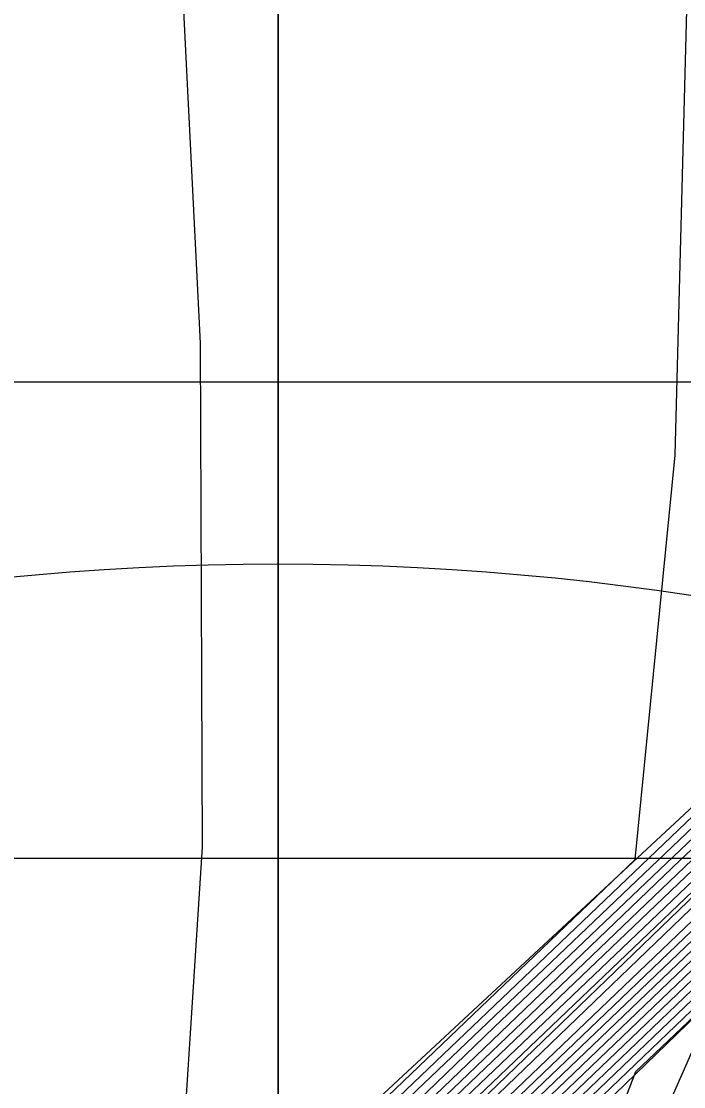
# Model space of a CAD drawing. Extents: x 2356077 to 2359823, y 225951 to 227822.
# Drawn here: x 2357587.799 to 2357588.372, y 226731.888 to 226732.81 of the extents above; entities that cross this region are included whole.
import ezdxf

# ---------------------------------------------------------------- set-up
doc = ezdxf.new("R2010")
doc.units = 0
for name, color, linetype in [('DTM Contours Major', 7, 'Continuous'), ('DTM Contours Minor', 7, 'Continuous'), ('Exist DTM Breakline Underwater', 7, 'Continuous'), ('Exist DTM Breakline Underwater Cogo Point CELL', 7, 'Continuous'), ('Exist DTM Drainline', 7, 'Continuous'), ('Exist Structure Major Bridge WW Cogo Point CELL', 7, 'Continuous')]:
    doc.layers.add(name, color=color, linetype=linetype)

msp = doc.modelspace()

# ---------------------------------------------------------------- linework, layer by layer
at = {"layer": 'DTM Contours Major'}
for points in [[(2357574.4156, 226708.55522), (2357583.68628, 226724.35289), (2357584.19803, 226725.20197), (2357586.76583, 226729.40809), (2357586.87328, 226729.59733), (2357586.96456, 226729.84201), (2357586.89445, 226729.62763), (2357587.07602, 226730.06223), (2357587.16028, 226730.23532), (2357587.51012, 226730.83406), (2357587.80451, 226731.49898), (2357588.39143, 226732.06383), (2357590.76728, 226734.32092), (2357591.39466, 226734.92667), (2357591.5711, 226734.99844), (2357591.61058, 226735.22137), (2357591.67587, 226735.1254), (2357591.68008, 226735.35453), (2357591.68947, 226735.42478), (2357591.688, 226735.46103), (2357597.57748, 226752.72605)], [(2357573.02292, 226705.90703), (2357582.37309, 226721.84013), (2357583.11612, 226723.06781), (2357586.83211, 226729.1547), (2357586.93779, 226729.36095), (2357587.13389, 226729.88662), (2357587.13736, 226729.8299), (2357587.2888, 226730.18571), (2357587.59515, 226730.71247), (2357588.01299, 226731.65623), (2357589.0102, 226732.6099), (2357590.51906, 226734.04334), (2357590.97972, 226734.43744), (2357590.96908, 226734.38978), (2357590.9976, 226734.41898), (2357591.0086, 226734.45192), (2357592.62172, 226735.13085), (2357592.26829, 226735.50967), (2357593.39497, 226738.95729), (2357596.66006, 226748.52888)], [(2357574.36246, 226708.73968), (2357585.22768, 226727.25053), (2357586.17201, 226728.79737), (2357586.55456, 226729.35449), (2357586.76947, 226729.71432), (2357586.82903, 226729.80942), (2357586.95725, 226730.15313), (2357587.4303, 226730.96742), (2357587.59762, 226731.34534), (2357588.36901, 226732.0843), (2357589.92695, 226733.56838), (2357590.01253, 226733.83537), (2357590.08483, 226734.11913), (2357590.14618, 226734.42091), (2357590.19891, 226734.74199), (2357590.22435, 226735.04576), (2357590.15507, 226735.1503), (2357589.47288, 226736.91333), (2357589.7866, 226737.90149), (2357589.76484, 226738.55089), (2357591.16226, 226742.11589), (2357592.13088, 226745.2689), (2357593.06141, 226748.31822)], [(2357571.75993, 226704.52707), (2357586.29264, 226729.28745), (2357586.75888, 226730.05115), (2357586.76657, 226730.04755), (2357586.77124, 226730.0391), (2357586.79537, 226730.12849), (2357586.80299, 226730.14893), (2357586.89424, 226730.31918), (2357587.34843, 226731.09615), (2357587.38354, 226731.17545), (2357587.46927, 226731.27131), (2357587.9308, 226731.71378), (2357587.95545, 226732.09535), (2357587.95385, 226732.53164), (2357587.92936, 226733.0204), (2357587.94132, 226733.61738), (2357588.05976, 226734.83698), (2357587.68869, 226735.82983), (2357587.50651, 226736.88105), (2357587.18136, 226738.05819), (2357586.33529, 226740.24473), (2357586.31837, 226741.51411), (2357587.40251, 226744.27989), (2357588.12263, 226746.83721)], [(2357582.04203, 226720.94644), (2357586.88152, 226728.87366), (2357587.00035, 226729.11937), (2357587.31691, 226729.96795), (2357587.63792, 226730.51203), (2357587.6805, 226730.59161), (2357588.22067, 226731.81166), (2357589.03281, 226732.58961), (2357590.26442, 226733.75966), (2357590.64748, 226733.99508), (2357590.67744, 226734.02056), (2357590.67986, 226734.01291), (2357590.67729, 226734.00271), (2357591.1528, 226734.20284), (2357591.54824, 226734.42355), (2357593.04857, 226735.055), (2357593.36429, 226735.35418), (2357592.9277, 226735.82212), (2357593.1246, 226735.82756), (2357593.04895, 226735.90864), (2357593.38258, 226737.37746), (2357593.85258, 226738.56653)]]:
    msp.add_lwpolyline(points, dxfattribs=at)
at = {"layer": 'DTM Contours Minor'}
for points in [[(2357574.38682, 226708.56118), (2357583.94246, 226724.84442), (2357584.404, 226725.61175), (2357586.70119, 226729.37461), (2357586.85731, 226729.63638), (2357586.91834, 226729.79999), (2357586.85676, 226729.56054), (2357587.04785, 226730.06857), (2357587.13262, 226730.24189), (2357587.49323, 226730.85864), (2357587.7635, 226731.46907), (2357588.98465, 226732.6352), (2357589.6006, 226733.2201), (2357590.21288, 226733.80966), (2357590.82617, 226734.39223), (2357591.2237, 226735.35531), (2357591.26331, 226735.40131), (2357591.29636, 226735.45719), (2357591.51132, 226735.99261), (2357592.60744, 226738.97685), (2357593.9978, 226742.53376), (2357597.71865, 226753.44145)], [(2357572.6891, 226705.55818), (2357583.42148, 226723.84665), (2357583.9789, 226724.77063), (2357586.77811, 226729.35582), (2357586.8861, 226729.54984), (2357586.99164, 226729.83274), (2357586.92034, 226729.63594), (2357587.10274, 226730.05197), (2357587.18699, 226730.22711), (2357587.52714, 226730.80979), (2357587.84625, 226731.53054), (2357588.41452, 226732.07741), (2357591.27013, 226734.78731), (2357591.33903, 226734.84424), (2357591.76801, 226735.02479), (2357591.85758, 226735.15614), (2357591.81584, 226735.20087), (2357591.85391, 226735.54656), (2357591.85069, 226735.63641), (2357597.41707, 226751.95425)], [(2357572.77235, 226705.64505), (2357583.15813, 226723.34288), (2357583.76181, 226724.34264), (2357586.20735, 226728.3485), (2357586.88311, 226729.42066), (2357587.15003, 226730.13619), (2357587.21314, 226730.21794), (2357587.54421, 226730.7856), (2357587.88801, 226731.56211), (2357588.99654, 226732.62199), (2357590.67115, 226734.21288), (2357591.19896, 226734.70643), (2357591.19329, 226734.68033), (2357591.20895, 226734.72979), (2357591.91129, 226735.02856), (2357592.03476, 226735.19172), (2357591.94915, 226735.28348), (2357592.01031, 226735.72821), (2357592.00654, 226735.79174), (2357597.24093, 226751.13636)], [(2357572.85538, 226705.73154), (2357582.89619, 226722.84152), (2357583.54642, 226723.91743), (2357586.80832, 226729.26051), (2357586.91227, 226729.45627), (2357587.06243, 226729.85879), (2357587.14049, 226729.98946), (2357587.23886, 226730.20805), (2357587.5612, 226730.76126), (2357587.92971, 226731.59357), (2357589.00109, 226732.61795), (2357590.62062, 226734.15653), (2357591.12639, 226734.61912), (2357591.1116, 226734.56831), (2357591.13328, 226734.59229), (2357591.48295, 226734.79176), (2357592.05423, 226735.0322), (2357592.20522, 226735.23452), (2357592.0992, 226735.34815), (2357592.16419, 226735.85724), (2357592.1604, 226735.94125), (2357597.05643, 226750.29396)], [(2357572.93891, 226705.81887), (2357582.63454, 226722.34066), (2357583.33123, 226723.49256), (2357586.82076, 226729.20849), (2357586.92509, 226729.40877), (2357587.10094, 226729.88016), (2357587.14264, 226729.91337), (2357587.2641, 226730.19734), (2357587.57818, 226730.73687), (2357587.97137, 226731.62494), (2357589.00565, 226732.61393), (2357590.56989, 226734.09998), (2357591.05348, 226734.53024), (2357591.03736, 226734.47433), (2357591.06687, 226734.50584), (2357591.23794, 226734.57784), (2357591.4886, 226734.73761), (2357592.1969, 226735.03572), (2357592.36309, 226735.29081), (2357592.20476, 226735.4605), (2357592.31526, 226736.09365), (2357596.86398, 226749.42823)], [(2357574.39537, 226708.85076), (2357583.05305, 226723.60384), (2357585.30454, 226727.41407), (2357586.81047, 226729.88084), (2357586.75817, 226729.76508), (2357586.78547, 226729.79867), (2357586.84282, 226729.92825), (2357586.92813, 226730.15694), (2357587.41338, 226730.99194), (2357587.55559, 226731.31312), (2357588.2079, 226731.9396), (2357589.52772, 226733.19746), (2357589.60122, 226733.4843), (2357589.65761, 226733.79336), (2357589.69976, 226734.12572), (2357589.73055, 226734.48245), (2357589.75283, 226734.86465), (2357589.75824, 226735.22041), (2357588.70156, 226737.95126), (2357589.05741, 226739.09726), (2357590.39878, 226742.51927), (2357591.25452, 226745.50765), (2357592.11868, 226748.42617)], [(2357574.36516, 226708.68928), (2357584.7169, 226726.3291), (2357585.03273, 226726.8588), (2357586.34803, 226729.01331), (2357586.35843, 226729.02006), (2357586.48564, 226729.18944), (2357586.79397, 226729.67515), (2357586.90945, 226729.94313), (2357586.98553, 226730.14709), (2357587.4469, 226730.9422), (2357587.63942, 226731.37702), (2357588.52988, 226732.22878), (2357590.32618, 226733.9393), (2357590.42101, 226734.18535), (2357590.50672, 226734.44405), (2357590.57471, 226734.70322), (2357590.595, 226734.91224), (2357590.59841, 226735.09689), (2357590.52801, 226735.14196), (2357590.01827, 226736.45931), (2357590.45624, 226737.49741), (2357590.49684, 226738.06718), (2357591.94883, 226741.7714), (2357593.96463, 226748.19732)], [(2357573.10737, 226705.99594), (2357582.11182, 226721.33992), (2357582.90108, 226722.64318), (2357586.84275, 226729.09972), (2357586.9504, 226729.3129), (2357587.16414, 226729.88586), (2357587.15553, 226729.82287), (2357587.31287, 226730.173), (2357587.61213, 226730.68809), (2357588.05459, 226731.68744), (2357589.01475, 226732.60587), (2357590.46818, 226733.98665), (2357590.90416, 226734.33636), (2357590.89737, 226734.30228), (2357590.93404, 226734.33801), (2357590.93608, 226734.36488), (2357592.81066, 226735.15384), (2357592.39994, 226735.59405), (2357593.54983, 226739.09584), (2357594.20298, 226740.9816), (2357594.89815, 226743.06231), (2357596.43349, 226747.56316)], [(2357582.68613, 226722.21869), (2357586.85288, 226729.04393), (2357586.96295, 226729.26468), (2357587.19291, 226729.88111), (2357587.17326, 226729.81377), (2357587.33613, 226730.15892), (2357587.62913, 226730.66378), (2357588.09615, 226731.71859), (2357589.01928, 226732.60182), (2357590.41727, 226733.92993), (2357590.82304, 226734.21233), (2357590.86632, 226734.25549), (2357590.87111, 226734.25387), (2357591.20897, 226734.39607), (2357591.50425, 226734.57461), (2357592.62361, 226735.04573), (2357592.50325, 226735.72424), (2357592.78424, 226735.51589), (2357592.6275, 226735.68388), (2357592.81316, 226736.64861), (2357593.63134, 226738.97297), (2357594.24189, 226740.72177), (2357595.56463, 226744.68488), (2357596.28605, 226746.77884)], [(2357576.65259, 226712.86218), (2357583.57229, 226724.65365), (2357586.0618, 226728.83693), (2357586.76169, 226729.98335), (2357586.76829, 226729.98739), (2357586.77553, 226729.9833), (2357586.83612, 226730.15587), (2357586.92414, 226730.31641), (2357587.3605, 226731.06068), (2357587.42766, 226731.21236), (2357587.57148, 226731.36005), (2357588.33003, 226732.0847), (2357588.36469, 226732.43458), (2357588.37499, 226732.83107), (2357588.36437, 226733.27297), (2357588.33624, 226733.75904), (2357588.37346, 226734.3272), (2357588.42634, 226734.87171), (2357588.15224, 226735.76982), (2357588.05152, 226736.76483), (2357586.92644, 226739.67244), (2357586.99409, 226740.88684), (2357588.14659, 226743.827), (2357588.85384, 226746.48796)], [(2357572.3227, 226705.09884), (2357584.20434, 226725.34568), (2357584.62071, 226726.03912), (2357586.73777, 226729.50692), (2357586.84764, 226729.69232), (2357586.88503, 226729.79255), (2357586.97574, 226729.95712), (2357587.03811, 226730.12431), (2357587.19058, 226730.39439), (2357587.48033, 226730.89223), (2357587.72324, 226731.44089), (2357589.42082, 226733.05848), (2357591.12464, 226734.68114), (2357591.29169, 226734.97817), (2357591.3248, 226735.0697), (2357591.28493, 226735.11413), (2357591.26862, 226735.13884), (2357591.23302, 226735.23085), (2357591.59289, 226735.82223), (2357591.66804, 226736.19414), (2357591.77761, 226736.63235), (2357593.23612, 226740.35319), (2357593.94565, 226742.31059), (2357595.29657, 226746.33988)], [(2357596.93067, 226746.17788), (2357596.05437, 226744.05081), (2357594.01061, 226738.06017), (2357593.68055, 226737.23176), (2357593.46645, 226736.13763), (2357593.55474, 226736.04301), (2357593.32672, 226736.27826), (2357593.59404, 226735.78441), (2357594.00334, 226735.34573), (2357593.47122, 226735.0633), (2357591.61786, 226734.28326), (2357591.11563, 226734.01762), (2357590.42849, 226733.75555), (2357590.46651, 226733.93059), (2357588.33028, 226731.90114), (2357588.24207, 226731.67181), (2357587.73296, 226730.52192), (2357587.69978, 226730.45628), (2357587.39364, 226729.92663), (2357587.03757, 226728.97356), (2357586.90883, 226728.7012), (2357581.39946, 226719.67672), (2357580.29044, 226717.85119), (2357573.7057, 226706.6305)], [(2357582.47129, 226721.79438), (2357586.86266, 226728.98756), (2357586.97545, 226729.21633), (2357587.21699, 226729.86381), (2357587.35834, 226730.14305), (2357587.59836, 226730.55206), (2357587.64619, 226730.63956), (2357588.13769, 226731.74968), (2357589.02381, 226732.59776), (2357590.36634, 226733.87319), (2357590.76417, 226734.13959), (2357590.80382, 226734.17647), (2357590.80572, 226734.16982), (2357591.18985, 226734.33149), (2357591.51396, 226734.52217), (2357592.76546, 226735.0489), (2357592.66925, 226735.64815), (2357592.79685, 226735.72786), (2357592.76818, 226735.75859), (2357593.00637, 226736.91346), (2357593.70892, 226738.84309), (2357594.27715, 226740.4585), (2357595.50467, 226744.13064), (2357596.17534, 226746.08911)], [(2357574.60317, 226709.25986), (2357585.42818, 226727.70618), (2357585.48411, 226727.81343), (2357585.45558, 226727.73004), (2357586.12573, 226728.79686), (2357586.77078, 226729.85252), (2357586.7871, 226729.86171), (2357586.89827, 226730.15875), (2357587.39617, 226731.01578), (2357587.51331, 226731.28036), (2357587.77535, 226731.53703), (2357589.12849, 226732.82654), (2357589.18965, 226733.1336), (2357589.2307, 226733.46992), (2357589.25491, 226733.8361), (2357589.2655, 226734.23273), (2357589.26573, 226734.66038), (2357589.25884, 226735.11964), (2357589.17726, 226735.76641), (2357588.10962, 226738.52559), (2357588.36038, 226739.67017), (2357589.63776, 226742.92894), (2357590.45899, 226745.82227)], [(2357595.06932, 226740.86223), (2357594.06389, 226737.9148), (2357593.76832, 226737.17052), (2357593.60271, 226736.21708), (2357593.66536, 226736.14993), (2357593.38633, 226736.26835), (2357593.85036, 226735.73518), (2357594.20275, 226735.35749), (2357593.61112, 226735.06566), (2357591.639, 226734.23563), (2357591.11263, 226733.95983), (2357590.43969, 226733.6766), (2357590.44194, 226733.6944), (2357590.39372, 226733.72379), (2357590.40821, 226733.7905), (2357590.06046, 226733.53247), (2357588.71391, 226732.25323), (2357588.38632, 226731.93488), (2357587.72199, 226730.4404), (2357587.52393, 226730.10289), (2357587.44315, 226729.97484), (2357587.04996, 226728.9249), (2357586.91776, 226728.64345), (2357581.18566, 226719.25411)], [(2357594.32255, 226739.27617), (2357593.97935, 226738.27127), (2357593.58613, 226737.28679), (2357593.32816, 226736.06036), (2357593.42372, 226735.95794), (2357593.10504, 226736.08938), (2357593.79998, 226735.3382), (2357593.3307, 226735.06069), (2357591.59483, 226734.3301), (2357591.12401, 226734.07767), (2357590.50101, 226733.8426), (2357590.53634, 226734.00528), (2357588.66811, 226732.22644), (2357588.30355, 226731.8734), (2357587.71528, 226730.54472), (2357587.62777, 226730.38728), (2357587.50573, 226730.17932), (2357587.37076, 226729.92642), (2357587.38831, 226729.99561), (2357587.02518, 226729.02219), (2357586.89981, 226728.75883), (2357581.61345, 226720.09964)], [(2357576.55852, 226712.64687), (2357585.38096, 226727.68071), (2357584.91449, 226726.86766), (2357586.15491, 226728.91704), (2357586.76207, 226729.91158), (2357586.7725, 226729.92326), (2357586.78337, 226729.92137), (2357586.86773, 226730.15875), (2357587.03931, 226730.45895), (2357587.37861, 226731.03885), (2357587.47073, 226731.24693), (2357587.67348, 226731.44861), (2357588.72926, 226732.45562), (2357588.77642, 226732.78295), (2357588.80088, 226733.14786), (2357588.806, 226733.55014), (2357588.79512, 226733.98958), (2357588.7716, 226734.46596), (2357588.76028, 226734.97137), (2357588.68127, 226735.79831), (2357588.47797, 226736.61819), (2357587.51684, 226739.10208)], [(2357582.25658, 226721.37028), (2357586.87218, 226728.93076), (2357586.98791, 226729.16788), (2357587.27413, 226729.93513), (2357587.44735, 226730.241), (2357587.61805, 226730.53189), (2357587.6633, 226730.61549), (2357588.17919, 226731.7807), (2357589.02831, 226732.59369), (2357590.31539, 226733.81643), (2357590.70556, 226734.06709), (2357590.73782, 226734.09698), (2357590.74167, 226734.09759), (2357590.741, 226734.08606), (2357591.17079, 226734.26694), (2357591.52866, 226734.47183), (2357592.90712, 226735.05199), (2357593.10085, 226735.41106), (2357592.76866, 226735.89532), (2357593.07024, 226735.66033), (2357592.90868, 226735.83349), (2357593.23327, 226737.27706), (2357593.78269, 226738.70736)], [(2357572.6908, 226705.78109), (2357584.4622, 226725.84008), (2357584.82899, 226726.45268), (2357586.61657, 226729.38078), (2357586.50888, 226729.20909), (2357586.84749, 226729.77378), (2357586.74442, 226729.52874), (2357586.90619, 226729.85253), (2357587.0133, 226730.13965), (2357587.31669, 226730.66301), (2357587.46333, 226730.91656), (2357587.68108, 226731.40839), (2357588.69064, 226732.37314), (2357590.72541, 226734.31022)], [(2357582.84976, 226722.19714), (2357586.89071, 226728.81632), (2357587.01277, 226729.0708), (2357587.35402, 226729.98554), (2357587.35574, 226729.94132), (2357587.48824, 226730.20323), (2357587.65806, 226730.49263), (2357587.69781, 226730.56799), (2357588.26213, 226731.84256), (2357589.03728, 226732.5855)]]:
    msp.add_lwpolyline(points, dxfattribs=at)
at = {"layer": 'Exist DTM Breakline Underwater'}
msp.add_lwpolyline([(2357673.929, 226512.255), (2357589.669, 226638.544), (2357567.907, 226682.757), (2357572.328, 226695.394), (2357571.596, 226704.314), (2357587.31, 226731.137), (2357591.456, 226734.989), (2357599.673, 226759.537)], dxfattribs=at)
at = {"layer": 'Exist DTM Breakline Underwater Cogo Point CELL'}
msp.add_circle((2357587.31, 226731.137), 2.34404, dxfattribs=at)
at = {"layer": 'Exist DTM Drainline'}
msp.add_spline([(2357699.586, 226858.192), (2357670.366, 226820.782), (2357623.327, 226796.892), (2357587.218, 226772.268), (2357568.803, 226744.252), (2357555.19, 226717.62), (2357555.017, 226695.126), (2357553.473, 226672.759), (2357563.697, 226642.736), (2357576.526, 226627.993), (2357663.798, 226499.169), (2357732.721, 226415.647), (2357803.211, 226342.215), (2357874.586, 226264.309)], degree=3, dxfattribs=at)
at = {"layer": 'Exist Structure Major Bridge WW Cogo Point CELL'}
for points in [[(2357586.1272, 226732.498), (2357592.1272, 226732.498), (2357589.1272, 226732.498), (2357589.1272, 226735.498), (2357589.1272, 226729.498)], [(2357586.0377, 226732.086), (2357592.0377, 226732.086), (2357589.0377, 226732.086), (2357589.0377, 226735.086), (2357589.0377, 226729.086)], [(2357585.021, 226729.9965), (2357591.021, 226729.9965), (2357588.021, 226729.9965), (2357588.021, 226732.9965), (2357588.021, 226726.9965)]]:
    msp.add_lwpolyline(points, dxfattribs=at)
for centre in [(2357589.1272, 226732.498), (2357589.0377, 226732.086), (2357588.021, 226729.9965)]:
    msp.add_circle(centre, 2.34404, dxfattribs=at)

doc.saveas('drawing.dxf')
